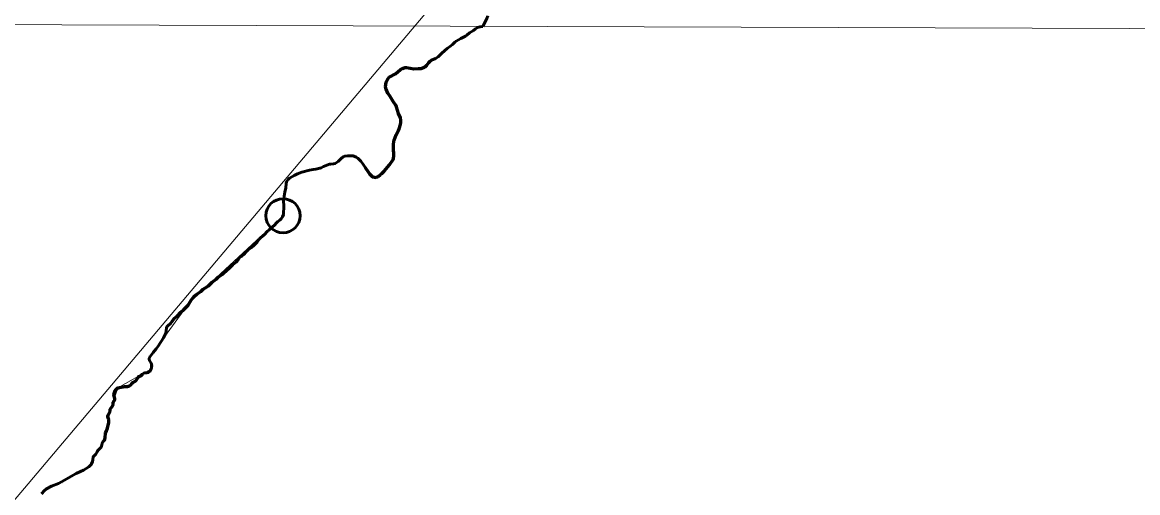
# Model space of a CAD drawing. Extents: x -1643653 to 4543381, y 1624270 to 13878484.
# Drawn here: x 802910 to 806181, y 9020386 to 9021765 of the extents above; entities that cross this region are included whole.
import ezdxf

# ---------------------------------------------------------------- set-up
doc = ezdxf.new("R2010")
doc.units = 0
doc.header["$LTSCALE"] = 200
doc.header["$PDMODE"] = 32
doc.header["$PDSIZE"] = 100
doc.linetypes.add('LONG_DASH_SHORT_DASH', pattern=[9.9, 6, -1.2, 1.5, -1.2])
doc.layers.add('1', color=7, linetype='Continuous', lineweight=13)
doc.layers.add('27', color=7, linetype='Continuous', lineweight=53)

msp = doc.modelspace()

# ---------------------------------------------------------------- linework, layer by layer
at = {"layer": '1', "lineweight": 53}
msp.add_line((804155.7, 9021688.6), (804155.8, 9021688.5), dxfattribs=at)
at = {"layer": '1'}
for points in [[(807126, 9013554.3), (805831.2, 9014683.5), (804956.4, 9014561), (803779.5, 9015538.2), (802903.5, 9015653.1), (801522.3, 9016894.9), (800901.2, 9016842.4), (800376.3, 9017157.5), (799886.4, 9016711.1), (799746.4, 9016868.7), (799540.1, 9016834.7), (799794.2, 9017234.1), (799926.4, 9018248.5), (800734.8, 9018666.7), (801270.7, 9019718.2), (802746.2, 9020198.7), (804393.9, 9022148.4), (804477.4, 9023011.8), (804881.1, 9023304.3), (805354.3, 9023555), (806014.4, 9022695.6), (806410.3, 9021665.8)], [(798189.2, 9021774.4), (808147.9, 9021740.4), (813646.1, 9021714.1), (820825.1, 9021670)], [(804275, 9021784.7), (804272.8, 9021776.3), (804261, 9021752.9), (804252.6, 9021752.3)], [(804252.6, 9021752.3), (804245.3, 9021749.6), (804239.4, 9021745.7), (804233.7, 9021741.1), (804221.7, 9021734.1), (804214.1, 9021727.8), (804209.6, 9021724.6), (804195.8, 9021718.1), (804182.1, 9021710.1), (804178.5, 9021707.3), (804171.5, 9021700.5), (804166.7, 9021696.5), (804155.8, 9021688.5), (804155.7, 9021688.6)], [(804155.7, 9021688.6), (804149, 9021682.8), (804140, 9021673.5), (804133.3, 9021667.5), (804130.1, 9021663.9), (804108.1, 9021652.4)], [(804108.1, 9021652.4), (804105.9, 9021651), (804102.2, 9021647.1), (804096.7, 9021639.6), (804091.4, 9021634.9), (804089.1, 9021633.4), (804079.8, 9021629.6), (804071.6, 9021629.9), (804058.3, 9021628.9), (804037.2, 9021632.9), (804034.5, 9021633.1), (804031.6, 9021632.4), (804025.5, 9021629.8), (804019.8, 9021626.5), (804005.1, 9021614.5), (803986.4, 9021604), (803983.1, 9021601), (803979.9, 9021596), (803977.6, 9021589.9), (803975.9, 9021582.7), (803975.7, 9021575.8), (803977.2, 9021569.2), (803982.4, 9021557.1), (803989.1, 9021548), (803997.7, 9021532.8), (804002, 9021527.3), (804005.5, 9021522.1), (804007.8, 9021517.7), (804013.8, 9021497.8), (804019.3, 9021485), (804020.4, 9021477.8)], [(804020.4, 9021477.8), (804020.4, 9021471.2), (804019.6, 9021465.5), (804015.6, 9021452.6), (804013.6, 9021448), (804006.4, 9021435.1), (804001, 9021420.2), (803999.7, 9021415.5), (803998.6, 9021408.3), (803998.4, 9021389.8), (803999.5, 9021382.2), (804000, 9021374.5), (803998.7, 9021365.7), (803998.1, 9021364.3)], [(803894.5, 9021366.9), (803888.9, 9021370.3), (803880.4, 9021373.4), (803875, 9021374.1), (803863.8, 9021373.8), (803855.7, 9021372.7), (803851.4, 9021370.8), (803845.6, 9021366.4), (803836.4, 9021357.5), (803830.6, 9021352.9), (803827.9, 9021351.4), (803822.6, 9021350.1), (803815, 9021349.9), (803810.7, 9021349.2), (803793.1, 9021342.4), (803786.5, 9021338.8), (803783.1, 9021337.4), (803770.8, 9021334.6), (803763.1, 9021333.8), (803752.9, 9021331.6), (803730, 9021325.5), (803717.1, 9021320.8), (803707.8, 9021316.7), (803702.2, 9021313.7), (803693.4, 9021308.3), (803689.5, 9021304.5), (803686.9, 9021301), (803685.2, 9021297.6), (803684.2, 9021292.7), (803683.2, 9021280), (803679.7, 9021267.6), (803678.3, 9021255.5), (803676.8, 9021247.8), (803676.7, 9021241.7), (803677.6, 9021227.6), (803675.8, 9021201.5), (803674.8, 9021198.3)], [(803947.3, 9021310.8), (803942.7, 9021311.1), (803937.1, 9021312.6), (803933.1, 9021316), (803928.4, 9021321.1), (803924.1, 9021327.1), (803909, 9021350.8), (803902.8, 9021358.6), (803894.5, 9021366.9)], [(803998.1, 9021364.3), (803954.1, 9021313.6), (803947.3, 9021310.8)], [(803674.8, 9021198.3), (803401, 9020943.8), (803285.2, 9020785.7), (803287.7, 9020748.3), (803190.9, 9020693.3), (803167.2, 9020623), (803161, 9020609.9), (803164.3, 9020596.2), (803160.6, 9020575.1), (803154.7, 9020561.3), (803151.7, 9020541.5), (803145, 9020533), (803142.3, 9020521.6), (803131.7, 9020510.2), (803125.7, 9020499.1), (803117.8, 9020491.4), (803116.5, 9020480.3), (803108.6, 9020465.6), (803016.9, 9020413.8), (802981.7, 9020397.3), (802967.1, 9020382.6)]]:
    msp.add_lwpolyline(points, dxfattribs=at)
at = {"layer": '1', "lineweight": 53}
for points in [[(804261, 9021752.9), (804272.8, 9021776.3), (804275, 9021784.7)], [(804155.8, 9021688.5), (804166.7, 9021696.5), (804171.5, 9021700.5), (804178.5, 9021707.3), (804182.1, 9021710.1), (804195.8, 9021718.1), (804209.6, 9021724.6), (804214.1, 9021727.8), (804221.7, 9021734.1), (804233.7, 9021741.1), (804239.4, 9021745.7), (804245.3, 9021749.6), (804252.6, 9021752.3), (804261, 9021752.9)], [(803894.5, 9021366.9), (803902.8, 9021358.6), (803909, 9021350.8), (803924.1, 9021327.1), (803928.4, 9021321.1), (803933.1, 9021316), (803937.1, 9021312.6), (803942.7, 9021311.1), (803947.7, 9021310.8), (803949.3, 9021311.1), (803954.1, 9021313.6), (803959.8, 9021317.8), (803965, 9021322.4), (803971.4, 9021329.2), (803986.8, 9021347.8), (803997.4, 9021362.9), (803998.7, 9021365.7), (804000, 9021374.5), (803999.5, 9021382.2), (803998.4, 9021389.8), (803998.6, 9021408.3), (803999.7, 9021415.5), (804001, 9021420.2), (804006.4, 9021435.1), (804013.6, 9021448), (804015.6, 9021452.6), (804019.6, 9021465.5), (804020.4, 9021471.2), (804020.4, 9021477.8), (804019.3, 9021485), (804013.8, 9021497.8), (804007.8, 9021517.7), (804005.5, 9021522.1), (804002, 9021527.3), (803997.7, 9021532.8), (803989.1, 9021548), (803982.4, 9021557.1), (803977.2, 9021569.2), (803975.7, 9021575.8), (803975.9, 9021582.7), (803977.6, 9021589.9), (803979.9, 9021596), (803983.1, 9021601), (803986.4, 9021604), (804005.1, 9021614.5), (804019.8, 9021626.5), (804025.5, 9021629.8), (804031.6, 9021632.4), (804034.5, 9021633.1), (804037.2, 9021632.9), (804058.3, 9021628.9), (804071.6, 9021629.9), (804079.8, 9021629.6), (804089.1, 9021633.4), (804091.4, 9021634.9), (804096.7, 9021639.6), (804102.2, 9021647.1), (804105.9, 9021651), (804110.4, 9021653.9), (804121.8, 9021659), (804129.9, 9021663.6), (804133.3, 9021667.5), (804140, 9021673.5), (804149, 9021682.8), (804155.7, 9021688.6)], [(803673.8, 9021195.1), (803675.8, 9021201.5), (803677.6, 9021227.6), (803676.7, 9021241.7), (803676.8, 9021247.8), (803678.3, 9021255.5), (803679.7, 9021267.6), (803683.2, 9021280), (803684.2, 9021292.7), (803685.2, 9021297.6), (803686.9, 9021301), (803689.5, 9021304.5), (803693.4, 9021308.3), (803702.2, 9021313.7), (803707.8, 9021316.7), (803717.1, 9021320.8), (803730, 9021325.5), (803752.9, 9021331.6), (803763.1, 9021333.8), (803770.8, 9021334.6), (803783.1, 9021337.4), (803786.5, 9021338.8), (803793.1, 9021342.4), (803810.7, 9021349.2), (803815, 9021349.9), (803822.6, 9021350.1), (803827.9, 9021351.4), (803830.6, 9021352.9), (803836.4, 9021357.5), (803845.6, 9021366.4), (803851.4, 9021370.8), (803855.7, 9021372.7), (803863.8, 9021373.8), (803875, 9021374.1), (803880.4, 9021373.4), (803888.9, 9021370.3), (803894.5, 9021366.9)], [(803286.4, 9020745.2), (803288.9, 9020751.3), (803289.6, 9020754.4), (803289.9, 9020759.4), (803287.9, 9020765.8), (803282.9, 9020774), (803282.5, 9020777.6), (803282.7, 9020780.3), (803285.2, 9020785.7), (803294.2, 9020797.6), (803302.9, 9020808), (803308.7, 9020815.6), (803324.4, 9020840.6), (803329.3, 9020850.2), (803331.1, 9020854.7), (803332.4, 9020860.7), (803333.2, 9020869.2), (803334.4, 9020872.8), (803336, 9020874.8), (803345.5, 9020882.9), (803355.8, 9020896.7), (803364, 9020903.7), (803375, 9020915.7), (803384.1, 9020923.1), (803391, 9020929.9), (803396.5, 9020936.5), (803405.5, 9020951), (803414.3, 9020962.4), (803421.7, 9020968.6), (803433.7, 9020976.5), (803441.1, 9020982.9), (803445.4, 9020986.2), (803456, 9020993), (803467.5, 9021003.9), (803479.1, 9021012.8), (803484.6, 9021018), (803497, 9021026.7), (803508.4, 9021036.1), (803519.7, 9021046.5), (803527.6, 9021054.5), (803537.3, 9021062.4), (803543.7, 9021068.9), (803547, 9021074.6), (803549.4, 9021077.5), (803551.6, 9021079.2), (803555, 9021080.9), (803560.6, 9021085.1), (803568.9, 9021094.8), (803572.2, 9021098), (803582.5, 9021105.5), (803590, 9021111.6), (803599.2, 9021120.8), (803606.2, 9021130.2), (803609.1, 9021133.4), (803619.7, 9021142.4), (803629, 9021152.6), (803633.6, 9021156.4), (803639.3, 9021161.9), (803649.7, 9021170.4), (803655.9, 9021177.5), (803660, 9021181.3), (803667.3, 9021186.5), (803669.8, 9021189), (803673.8, 9021195.1), (803673.8, 9021195.1)], [(803167.8, 9020625.7), (803168.1, 9020631.7), (803174.2, 9020638.7), (803176.4, 9020644.9), (803176.4, 9020650.1), (803176.8, 9020651.8), (803177.7, 9020653.1), (803180.1, 9020655.5), (803181.8, 9020658.9), (803181.7, 9020662.7), (803179.3, 9020669.3), (803178.8, 9020674.2), (803179.5, 9020677.5), (803182.8, 9020686.1), (803188.5, 9020692.2), (803190.9, 9020693.3), (803211, 9020697.9), (803219.1, 9020698), (803225.1, 9020700), (803228.9, 9020702.8), (803232.4, 9020707.1), (803234.5, 9020709.1), (803240.2, 9020712.4), (803243, 9020714.7), (803245.4, 9020717.5), (803248.9, 9020723.4), (803250.9, 9020725.6), (803252.4, 9020726.7), (803257.8, 9020728.9), (803259.8, 9020730.7), (803262.7, 9020734.2), (803266.6, 9020736.3), (803269.8, 9020737.5), (803275.8, 9020738.1), (803280.8, 9020739.2), (803283.9, 9020741.8), (803286.4, 9020745.2)], [(802967.1, 9020382.6), (802975.9, 9020392.9), (802981.7, 9020397.3), (802995.5, 9020405.5), (803016.9, 9020413.8), (803025.5, 9020417.9), (803068, 9020442.2), (803080.8, 9020448.8), (803090, 9020452.9), (803105, 9020462), (803112.2, 9020469.1), (803113.3, 9020471), (803115.8, 9020477.4), (803117.1, 9020483.1), (803117.8, 9020491.4), (803125.7, 9020499.1), (803129.4, 9020506.6), (803131.7, 9020510.2), (803137.8, 9020515.5), (803141.6, 9020519.9), (803143, 9020523.2), (803144.1, 9020530.2), (803145, 9020533), (803146.3, 9020535.2), (803150.9, 9020540), (803152.4, 9020542.9), (803153.3, 9020547.6), (803154.7, 9020561.3), (803157, 9020567.8), (803160.6, 9020575.1), (803164.3, 9020591.8), (803164.3, 9020600.6), (803163.5, 9020603.3), (803161, 9020608.6), (803161, 9020611.2), (803162, 9020613.8), (803167.2, 9020623), (803167.2, 9020623), (803167.8, 9020625.7)]]:
    msp.add_lwpolyline(points, dxfattribs=at)
at = {"layer": '1', "linetype": 'LONG_DASH_SHORT_DASH', "lineweight": 60}
for points in [[(803916.1, 9021339.6), (803924.1, 9021327.1), (803928.4, 9021321.1), (803933.1, 9021316), (803937.1, 9021312.6), (803942.7, 9021311.1), (803947.7, 9021310.8), (803949.3, 9021311.1), (803954.1, 9021313.6), (803959.8, 9021317.8), (803965, 9021322.4), (803971.4, 9021329.2), (803986.8, 9021347.8), (803997.4, 9021362.9), (803998.7, 9021365.7), (804000, 9021374.5), (803999.5, 9021382.2), (803998.4, 9021389.8), (803998.6, 9021408.3), (803999.7, 9021415.5), (804001, 9021420.2), (804006.4, 9021435.1), (804013.6, 9021448), (804015.6, 9021452.6), (804019.6, 9021465.5), (804020.4, 9021471.2), (804020.4, 9021477.8), (804019.3, 9021485), (804013.8, 9021497.8), (804007.8, 9021517.7), (804005.5, 9021522.1), (804002, 9021527.3), (803997.7, 9021532.8), (803989.1, 9021548), (803982.4, 9021557.1), (803977.2, 9021569.2), (803975.7, 9021575.8), (803975.9, 9021582.7), (803977.6, 9021589.9), (803979.9, 9021596), (803983.1, 9021601), (803986.4, 9021604), (804005.1, 9021614.5), (804019.8, 9021626.5), (804025.5, 9021629.8), (804031.6, 9021632.4), (804034.5, 9021633.1), (804037.2, 9021632.9), (804058.3, 9021628.9), (804071.6, 9021629.9), (804079.8, 9021629.6), (804089.1, 9021633.4), (804091.4, 9021634.9), (804096.7, 9021639.6), (804102.2, 9021647.1), (804105.9, 9021651), (804110.4, 9021653.9)], [(803348.8, 9020887.4), (803355.8, 9020896.7), (803364, 9020903.7), (803375, 9020915.7), (803384.1, 9020923.1), (803391, 9020929.9), (803396.5, 9020936.5), (803405.5, 9020951), (803414.3, 9020962.4), (803421.7, 9020968.6), (803433.7, 9020976.5), (803441.1, 9020982.9), (803445.4, 9020986.2), (803456, 9020993), (803467.5, 9021003.9), (803479.1, 9021012.8), (803484.6, 9021018), (803497, 9021026.7), (803502.7, 9021031.4)], [(803167.8, 9020625.7), (803168.1, 9020631.7), (803174.2, 9020638.7), (803176.4, 9020644.9), (803176.4, 9020650.1), (803176.8, 9020651.8), (803177.7, 9020653.1), (803180.1, 9020655.5), (803181.8, 9020658.9), (803181.7, 9020662.7), (803179.3, 9020669.3), (803178.8, 9020674.2), (803179.5, 9020677.5), (803182.8, 9020686.1), (803188.5, 9020692.2), (803190.9, 9020693.3), (803211, 9020697.9), (803219.1, 9020698), (803225.1, 9020700), (803228.9, 9020702.8), (803232.4, 9020707.1), (803234.5, 9020709.1), (803240.2, 9020712.4), (803243, 9020714.7), (803245.4, 9020717.5), (803248.9, 9020723.4), (803250.9, 9020725.6), (803252.4, 9020726.7), (803257.8, 9020728.9), (803259.8, 9020730.7), (803262.7, 9020734.2)], [(803151.2, 9020540.7), (803152.4, 9020542.9), (803153.3, 9020547.6), (803154.7, 9020561.3), (803157, 9020567.8), (803160.6, 9020575.1), (803164.3, 9020591.8), (803164.3, 9020600.6), (803163.5, 9020603.3), (803161, 9020608.6), (803161, 9020611.2), (803162, 9020613.8), (803167.2, 9020623), (803167.2, 9020623), (803167.8, 9020625.7)]]:
    msp.add_lwpolyline(points, dxfattribs=at)
at = {"layer": '1', "lineweight": 25}
msp.add_spline([(814781, 9009175.5), (814787.2, 9009173.4), (814796.9, 9009173.4), (814799.4, 9009172.4), (814805.1, 9009174.5), (814805.6, 9009176.5), (814811.7, 9009179.5), (814811.7, 9009179.5), (814801.5, 9009181), (814790.7, 9009181.5), (814784.1, 9009183.1), (814777.4, 9009185.1), (814778.4, 9009175.5)], degree=3, dxfattribs=at)
at = {"layer": '1'}
msp.add_point((803674.8, 9021198.3), dxfattribs=at)
at = {"layer": '27', "lineweight": 13}
for points in [[(804275, 9021784.7), (804272.8, 9021776.3), (804261, 9021752.9), (804252.6, 9021752.3)], [(804252.6, 9021752.3), (804245.3, 9021749.6), (804239.4, 9021745.7), (804233.7, 9021741.1), (804221.7, 9021734.1), (804214.1, 9021727.8), (804209.6, 9021724.6), (804195.8, 9021718.1), (804182.1, 9021710.1), (804178.5, 9021707.3), (804171.5, 9021700.5), (804166.7, 9021696.5), (804155.8, 9021688.5), (804155.7, 9021688.6)], [(804155.7, 9021688.6), (804149, 9021682.8), (804140, 9021673.5), (804133.3, 9021667.5), (804130.1, 9021663.9), (804108.1, 9021652.4)], [(804108.1, 9021652.4), (804105.9, 9021651), (804102.2, 9021647.1), (804096.7, 9021639.6), (804091.4, 9021634.9), (804089.1, 9021633.4), (804079.8, 9021629.6), (804071.6, 9021629.9), (804058.3, 9021628.9), (804037.2, 9021632.9), (804034.5, 9021633.1), (804031.6, 9021632.4), (804025.5, 9021629.8), (804019.8, 9021626.5), (804005.1, 9021614.5), (803986.4, 9021604), (803983.1, 9021601), (803979.9, 9021596), (803977.6, 9021589.9), (803975.9, 9021582.7), (803975.7, 9021575.8), (803977.2, 9021569.2), (803982.4, 9021557.1), (803989.1, 9021548), (803997.7, 9021532.8), (804002, 9021527.3), (804005.5, 9021522.1), (804007.8, 9021517.7), (804013.8, 9021497.8), (804019.3, 9021485), (804020.4, 9021477.8)], [(804020.4, 9021477.8), (804020.4, 9021471.2), (804019.6, 9021465.5), (804015.6, 9021452.6), (804013.6, 9021448), (804006.4, 9021435.1), (804001, 9021420.2), (803999.7, 9021415.5), (803998.6, 9021408.3), (803998.4, 9021389.8), (803999.5, 9021382.2), (804000, 9021374.5), (803998.7, 9021365.7), (803998.1, 9021364.3)], [(803894.5, 9021366.9), (803888.9, 9021370.3), (803880.4, 9021373.4), (803875, 9021374.1), (803863.8, 9021373.8), (803855.7, 9021372.7), (803851.4, 9021370.8), (803845.6, 9021366.4), (803836.4, 9021357.5), (803830.6, 9021352.9), (803827.9, 9021351.4), (803822.6, 9021350.1), (803815, 9021349.9), (803810.7, 9021349.2), (803793.1, 9021342.4), (803786.5, 9021338.8), (803783.1, 9021337.4), (803770.8, 9021334.6), (803763.1, 9021333.8), (803752.9, 9021331.6), (803730, 9021325.5), (803717.1, 9021320.8), (803707.8, 9021316.7), (803702.2, 9021313.7), (803693.4, 9021308.3), (803689.5, 9021304.5), (803686.9, 9021301), (803685.2, 9021297.6), (803684.2, 9021292.7), (803683.2, 9021280), (803679.7, 9021267.6), (803678.3, 9021255.5), (803676.8, 9021247.8), (803676.7, 9021241.7), (803677.6, 9021227.6), (803675.8, 9021201.5), (803674.8, 9021198.3)], [(803947.3, 9021310.8), (803942.7, 9021311.1), (803937.1, 9021312.6), (803933.1, 9021316), (803928.4, 9021321.1), (803924.1, 9021327.1), (803909, 9021350.8), (803902.8, 9021358.6), (803894.5, 9021366.9)], [(803998.1, 9021364.3), (803954.1, 9021313.6), (803947.3, 9021310.8)], [(803674.8, 9021198.3), (803401, 9020943.8), (803285.2, 9020785.7), (803287.7, 9020748.3), (803190.9, 9020693.3), (803167.2, 9020623), (803161, 9020609.9), (803164.3, 9020596.2), (803160.6, 9020575.1), (803154.7, 9020561.3), (803151.7, 9020541.5), (803145, 9020533), (803142.3, 9020521.6), (803131.7, 9020510.2), (803125.7, 9020499.1), (803117.8, 9020491.4), (803116.5, 9020480.3), (803108.6, 9020465.6), (803016.9, 9020413.8), (802981.7, 9020397.3), (802967.1, 9020382.6)]]:
    msp.add_lwpolyline(points, dxfattribs=at)
at = {"layer": '27'}
msp.add_point((803674.8, 9021198.3), dxfattribs=at)

doc.saveas('drawing.dxf')
